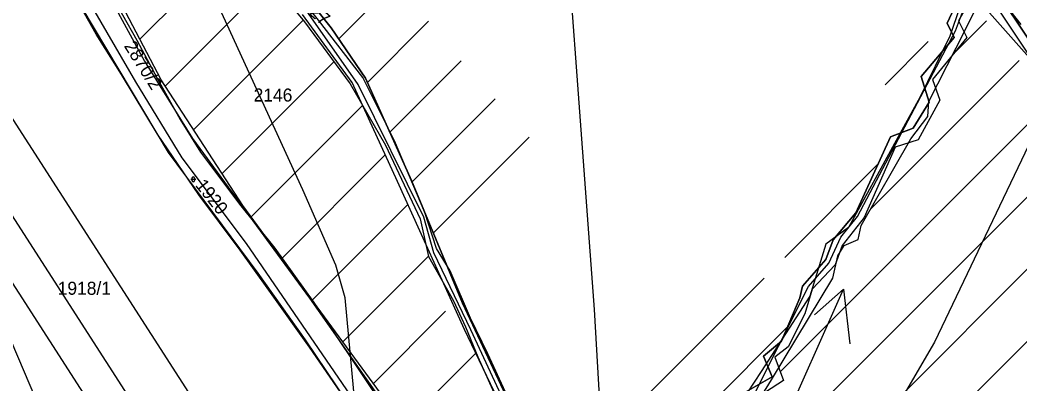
# Model space of a CAD drawing. Extents: x -564810 to -550519, y -1045831 to -1034011.
# Drawn here: x -553312 to -552920.1, y -1037538.3 to -1037395.7 of the extents above; entities that cross this region are included whole.
import ezdxf

# ---------------------------------------------------------------- set-up
doc = ezdxf.new("R2010")
doc.units = 0
for name, color, linetype in [('KN stav', 7, 'Continuous'), ('Lesní porost', 7, 'Continuous'), ('Parcelní čísla', 7, 'Continuous'), ('Plynovod', 7, 'Continuous'), ('Polní cesty stavající', 7, 'Continuous'), ('přeložka st silnice', 7, 'Continuous'), ('STG', 7, 'Continuous'), ('vodní toky', 7, 'Continuous'), ('Vrstva 33', 7, 'Continuous'), ('Vrstva 35', 7, 'Continuous'), ('Vrstva 39', 7, 'Continuous'), ('Vrstva 5', 7, 'Continuous'), ('zamokř ploch', 7, 'Continuous')]:
    doc.layers.add(name, color=color, linetype=linetype)

msp = doc.modelspace()

# ---------------------------------------------------------------- linework, layer by layer
at = {"layer": 'KN stav'}
for p, q in [((-553299.13, -1037346.01), (-553263.17, -1037411.87)), ((-552941.29, -1037381.3), (-552948.71, -1037396.94)), ((-552948.71, -1037396.94), (-552941.29, -1037381.3)), ((-552934.48, -1037378.74), (-552919.84, -1037397.46)), ((-553266.62, -1037419.99), (-553286.66, -1037385.26)), ((-552938.18, -1037385.33), (-552944.19, -1037396.05)), ((-553287.7, -1037390.99), (-553253.91, -1037447.57)), ((-553181.88, -1037420.15), (-553201.25, -1037393.55)), ((-553195.3, -1037392.29), (-553190, -1037398.84)), ((-553190, -1037398.84), (-553195.3, -1037392.29)), ((-552934.15, -1037390.54), (-552907.5, -1037420.66)), ((-552948.71, -1037396.94), (-552945.96, -1037402.56)), ((-552945.96, -1037402.56), (-552948.71, -1037396.94)), ((-552944.19, -1037396.05), (-552940.97, -1037402.6)), ((-553190, -1037398.84), (-553176.62, -1037418.51)), ((-553176.62, -1037418.51), (-553190, -1037398.84)), ((-552945.96, -1037402.56), (-552958.84, -1037417.8)), ((-552958.84, -1037417.8), (-552945.96, -1037402.56)), ((-552940.97, -1037402.6), (-552954.39, -1037419.07)), ((-553263.17, -1037411.87), (-553244.37, -1037442.11)), ((-553248.37, -1037449.75), (-553266.62, -1037419.99)), ((-553164.01, -1037459), (-553181.88, -1037420.15)), ((-553176.62, -1037418.51), (-553158.53, -1037458.56)), ((-553158.53, -1037458.56), (-553176.62, -1037418.51)), ((-552958.84, -1037417.8), (-552955.74, -1037427.96)), ((-552955.74, -1037427.96), (-552958.84, -1037417.8)), ((-552954.39, -1037419.07), (-552951.6, -1037427.07)), ((-552955.74, -1037427.96), (-552962.07, -1037438.12)), ((-552962.07, -1037438.12), (-552955.74, -1037427.96)), ((-552951.6, -1037427.07), (-552960.04, -1037442.64)), ((-552962.07, -1037438.12), (-552970.91, -1037441.46)), ((-552970.91, -1037441.46), (-552962.07, -1037438.12)), ((-553244.37, -1037442.11), (-553198.57, -1037504.59)), ((-552970.91, -1037441.46), (-552984.51, -1037471.29)), ((-552984.51, -1037471.29), (-552970.91, -1037441.46)), ((-552960.04, -1037442.64), (-552969.03, -1037445.53)), ((-553253.91, -1037447.57), (-553218.75, -1037494.84)), ((-552969.03, -1037445.53), (-552981.22, -1037473.04)), ((-553223.25, -1037483.21), (-553248.37, -1037449.75)), ((-553137.84, -1037516.93), (-553164.01, -1037459)), ((-553158.53, -1037458.56), (-553138.61, -1037506.55)), ((-553138.61, -1037506.55), (-553158.53, -1037458.56)), ((-552984.51, -1037471.29), (-552993.35, -1037481.81)), ((-552993.35, -1037481.81), (-552984.51, -1037471.29)), ((-552981.22, -1037473.04), (-552989.8, -1037484)), ((-553177.33, -1037550.15), (-553223.25, -1037483.21)), ((-552993.35, -1037481.81), (-552996.22, -1037489.46)), ((-552996.22, -1037489.46), (-552993.35, -1037481.81)), ((-552989.8, -1037484), (-552992.52, -1037491.55)), ((-552996.22, -1037489.46), (-553005.4, -1037499.93)), ((-553005.4, -1037499.93), (-552996.22, -1037489.46)), ((-552992.52, -1037491.55), (-553001.64, -1037501.08)), ((-553218.75, -1037494.84), (-553200.29, -1037521)), ((-553005.4, -1037499.93), (-553006.47, -1037504.47)), ((-553006.47, -1037504.47), (-553005.4, -1037499.93)), ((-553001.64, -1037501.08), (-553004.46, -1037510.75)), ((-553198.57, -1037504.59), (-553133.31, -1037597.17)), ((-553138.61, -1037506.55), (-553113.19, -1037560.61)), ((-553113.19, -1037560.61), (-553138.61, -1037506.55)), ((-553006.47, -1037504.47), (-553013.64, -1037521.45)), ((-553013.64, -1037521.45), (-553006.47, -1037504.47)), ((-553004.46, -1037510.75), (-553011.03, -1037523.77)), ((-553114.84, -1037564.65), (-553137.84, -1037516.93)), ((-553200.29, -1037521), (-553183.83, -1037545.36)), ((-553013.64, -1037521.45), (-553020.69, -1037527.42)), ((-553020.69, -1037527.42), (-553013.64, -1037521.45)), ((-553011.03, -1037523.77), (-553016.22, -1037527.73)), ((-553020.69, -1037527.42), (-553017.22, -1037535.46)), ((-553017.22, -1037535.46), (-553020.69, -1037527.42)), ((-553016.22, -1037527.73), (-553012.78, -1037536.93)), ((-553017.22, -1037535.46), (-553030.96, -1037543.23)), ((-553030.96, -1037543.23), (-553017.22, -1037535.46)), ((-553012.78, -1037536.93), (-553026.97, -1037545.98))]:
    msp.add_line(p, q, dxfattribs=at)
at = {"layer": 'Lesní porost'}
for p, q in [((-553187.1, -1037403.1), (-553148.98, -1037364.98)), ((-553265.04, -1037403.27), (-553228.46, -1037366.69)), ((-553255.11, -1037421.62), (-553214.28, -1037380.79)), ((-553243.95, -1037438.75), (-553200.99, -1037395.79)), ((-553175.87, -1037420.16), (-553151.88, -1037396.16)), ((-552946.19, -1037409.01), (-552933.25, -1037396.07)), ((-552972.94, -1037421.06), (-552956.07, -1037404.19)), ((-553232.79, -1037455.87), (-553189.01, -1037412.09)), ((-553167.02, -1037439.59), (-553139.09, -1037411.66)), ((-552978.6, -1037469.7), (-552920.45, -1037411.56)), ((-553014.07, -1037533.46), (-552905.76, -1037425.15)), ((-553221.4, -1037472.77), (-553177.79, -1037429.16)), ((-553158.29, -1037459.14), (-553125.79, -1037426.65)), ((-553149.99, -1037479.13), (-553112.5, -1037441.64)), ((-553037.36, -1037585.03), (-552894.6, -1037442.28)), ((-553209.29, -1037488.94), (-553168.84, -1037448.49)), ((-553012.29, -1037488.69), (-552975.81, -1037452.21)), ((-553049.87, -1037625.83), (-552886.57, -1037462.53)), ((-553197.46, -1037505.39), (-553159.98, -1037467.91)), ((-553038.13, -1037642.37), (-552877.7, -1037481.94)), ((-553185.49, -1037521.7), (-553151.96, -1037488.18)), ((-553103.77, -1037580.17), (-553020.45, -1037496.86)), ((-553173.51, -1037538.01), (-553145.22, -1037509.72)), ((-553096.23, -1037600.92), (-553011.36, -1037516.05)), ((-553161.54, -1037554.32), (-553133.39, -1037526.17))]:
    msp.add_line(p, q, dxfattribs=at)
msp.add_lwpolyline([(-552926.84, -1037388.27), (-552909.95, -1037413.51), (-552896.19, -1037432.45), (-552891.99, -1037439.42), (-552887.31, -1037449.52), (-552881.35, -1037466.79), (-552876.95, -1037476.78), (-552871.64, -1037483.92), (-552865.73, -1037490.77), (-552858.19, -1037498.3), (-552855.87, -1037494.97), (-552856.26, -1037490.12), (-552870.05, -1037469.19), (-552874.64, -1037444.89), (-552873.9, -1037426.7), (-552865.23, -1037391.6)], dxfattribs=at)
at = {"layer": 'Plynovod'}
for points in [[(-554428.56, -1035578.55), (-554428.56, -1035578.55), (-554428.56, -1035578.55), (-554027.79, -1036081.22), (-553723.76, -1036467.01), (-553550.38, -1036705.78), (-553550.38, -1036705.78), (-553522.74, -1037110.43), (-553438.57, -1037242.38), (-553213.69, -1037591.73), (-553193.58, -1037703.57), (-553145.84, -1037777.72), (-553110.67, -1037838.04), (-552972.47, -1038070.52), (-552972.47, -1038070.52), (-552302.85, -1038878.56)], [(-552322.24, -1038886.46), (-552991.86, -1038078.43), (-553130.06, -1037845.94), (-553165.24, -1037785.62), (-553212.98, -1037711.48), (-553233.08, -1037599.64), (-553457.96, -1037250.28), (-553542.14, -1037118.33), (-553569.78, -1036713.69), (-553743.15, -1036474.92), (-554047.18, -1036089.12), (-554447.95, -1035586.45)], [(-552330.5, -1038899.71), (-553000.12, -1038091.67), (-553138.32, -1037859.19), (-553173.5, -1037798.87), (-553221.24, -1037724.72), (-553241.34, -1037612.88), (-553466.22, -1037263.53), (-553550.4, -1037131.58), (-553578.03, -1036726.93), (-553751.41, -1036488.16), (-554055.44, -1036102.37), (-554456.21, -1035599.7)]]:
    msp.add_lwpolyline(points, dxfattribs=at)
at = {"layer": 'Polní cesty stavající'}
for p, q in [((-552909.95, -1037413.51), (-552926.84, -1037388.27)), ((-552929.49, -1037390.31), (-552911.67, -1037416.95))]:
    msp.add_line(p, q, dxfattribs=at)
at = {"layer": 'přeložka st silnice'}
msp.add_lwpolyline([(-552359.45, -1038509.27), (-552838.68, -1038201.82), (-552981.64, -1038092.23), (-553086.65, -1037975.23), (-553204.95, -1037781.11), (-553324.39, -1037500.52), (-553448.24, -1037281.74), (-553591.55, -1037076.57), (-553686.12, -1036910.24), (-553749.25, -1036695.02), (-553795.26, -1036480.46), (-553954.63, -1036164.34)], dxfattribs=at)
at = {"layer": 'STG'}
for points in [[(-553189.7, -1037906.87), (-553173.54, -1037875.73), (-553173.54, -1037844.49), (-553177.21, -1037805.9), (-553179.05, -1037752.61), (-553180.89, -1037714.02), (-553177.21, -1037642.35), (-553177.21, -1037583.55), (-553184.56, -1037504.53), (-553188.23, -1037491.67), (-553201.09, -1037462.27), (-553252.53, -1037350.17), (-553318.67, -1037280.35), (-553377.46, -1037217.87), (-553419.71, -1037205), (-553438.08, -1037205)], [(-552862.7, -1037291.28), (-552904.04, -1037418.07), (-552953.64, -1037521.9), (-552998.65, -1037599.08), (-553030.79, -1037634.91), (-553045.49, -1037636.75), (-553058.35, -1037629.4), (-553067.54, -1037616.53), (-553075.8, -1037595.4), (-553083.15, -1037572.43), (-553086.83, -1037509.03), (-553102.44, -1037299.55)]]:
    msp.add_lwpolyline(points, dxfattribs=at)
at = {"layer": 'vodní toky'}
for points in [[(-553115.66, -1037554.75), (-553128.7, -1037526.48), (-553135.46, -1037512.51), (-553143.43, -1037493.92), (-553148.8, -1037485.18), (-553153.32, -1037471.14), (-553165.28, -1037443.08), (-553177.59, -1037418.3), (-553194.96, -1037395.78), (-553210.82, -1037376.11)], [(-553214.05, -1037379.98), (-553200.45, -1037396.45), (-553182.66, -1037420.77), (-553168.74, -1037444.75), (-553155.16, -1037473.62), (-553151.92, -1037488.37), (-553142.12, -1037505.68), (-553141.29, -1037507.33), (-553137.35, -1037515.85), (-553132.56, -1037527.69), (-553120.46, -1037554.63)], [(-552943.76, -1037390.76), (-552947.58, -1037401.99), (-552959.23, -1037425.78), (-552967.87, -1037441.47), (-552987.36, -1037477.04), (-552996.18, -1037483.57), (-553002.47, -1037503.9), (-553021.51, -1037533.4), (-553032.5, -1037550.11)], [(-553027.79, -1037553.32), (-553017.58, -1037536.65), (-552993.54, -1037496.87), (-552991.54, -1037488.07), (-552989, -1037484.07), (-552983.6, -1037481.63), (-552982.32, -1037476.24), (-552962.98, -1037442.28), (-552956.28, -1037433.5), (-552955.81, -1037427.66), (-552945.2, -1037406.59), (-552937.4, -1037391.37)]]:
    msp.add_lwpolyline(points, dxfattribs=at)
at = {"layer": 'Vrstva 33'}
for points in [[(-553083.25, -1037857.05), (-553080.07, -1037846.83), (-553058.91, -1037811.97), (-553051.67, -1037793.41), (-553057.2, -1037765.9), (-553081.17, -1037677.22), (-553092.91, -1037663.21), (-553090.59, -1037650.17), (-553096.38, -1037626.45), (-553096.38, -1037612.48), (-553065.09, -1037603.04), (-553044.23, -1037591.44), (-553026.68, -1037547.11), (-553002.98, -1037500.03), (-552995.01, -1037490.9), (-552990.37, -1037480.75), (-552983.85, -1037472.64), (-552945.47, -1037399.96), (-552936.39, -1037375.77)], [(-553096.38, -1037612.48), (-553099.52, -1037596.97), (-553110.03, -1037574.09), (-553119.15, -1037551.88), (-553135.28, -1037517), (-553149.83, -1037486.95), (-553153.75, -1037472.92), (-553179.5, -1037421), (-553199.86, -1037391.86)]]:
    msp.add_lwpolyline(points, dxfattribs=at)
at = {"layer": 'Vrstva 35'}
msp.add_line((-552989.34, -1037501.09), (-552986.82, -1037522.52), dxfattribs=at)
msp.add_lwpolyline([(-553014.54, -1037557.81), (-552989.34, -1037501.09), (-553000.68, -1037511.17)], dxfattribs=at)
at = {"layer": 'Vrstva 39'}
for points in [[(-553182.33, -1037547.39), (-553198.49, -1037523.89), (-553215.07, -1037500.56), (-553225.73, -1037485.86), (-553241.9, -1037464.2), (-553258.09, -1037440.45), (-553272.24, -1037417.06), (-553282.09, -1037401.26), (-553291.23, -1037385.01)], [(-553277.46, -1037383.59), (-553266.23, -1037403.64), (-553258.05, -1037418.71), (-553249.23, -1037434.66), (-553241.23, -1037447.44), (-553226.01, -1037467.85), (-553212.09, -1037485.03), (-553196.82, -1037506.38), (-553172.2, -1037543.25)]]:
    msp.add_lwpolyline(points, dxfattribs=at)
at = {"layer": 'Vrstva 5'}
msp.add_lwpolyline([(-552838.62, -1037227.28), (-552866, -1037405.86), (-552870.45, -1037458.52), (-552836.04, -1037517.97), (-552862.96, -1037609.95), (-552927.56, -1037756.93), (-552962.86, -1037741.42), (-553024.92, -1037660.97), (-553063.49, -1037606.64), (-553079.67, -1037615.16), (-553096.76, -1037617.23), (-553113.85, -1037619.29), (-553224.66, -1037468.33), (-553256.7, -1037419.19), (-553309.59, -1037318.2)], dxfattribs=at)
at = {"layer": 'zamokř ploch'}
for p, q in [((-553245.08, -1037458.1), (-553243.08, -1037458.1)), ((-553244.58, -1037457.6), (-553244.58, -1037458.6)), ((-553243.58, -1037457.6), (-553243.58, -1037458.6))]:
    msp.add_line(p, q, dxfattribs=at)
for centre, start, end in [((-553244.08, -1037457.6), 0, 180), ((-553244.08, -1037458.6), 180, 0)]:
    msp.add_arc(centre, 0.5, start, end, dxfattribs=at)

# ---------------------------------------------------------------- texts
at = {"layer": 'Parcelní čísla'}
for s, rotation, p in [('3127', 319.4771, (-553204.78, -1037388.38)), ('2870/2', 302.1291, (-553271.38, -1037405.9)), ('1920', 308.3981, (-553243.5, -1037460.52))]:
    msp.add_text(s, height=5.1, rotation=rotation, dxfattribs=at).set_placement(p)
for s, p in [('2146', (-553220.42, -1037427.65)), ('1918/1', (-553297.19, -1037503.33))]:
    msp.add_text(s, height=5.1, dxfattribs=at).set_placement(p)

doc.saveas('drawing.dxf')
